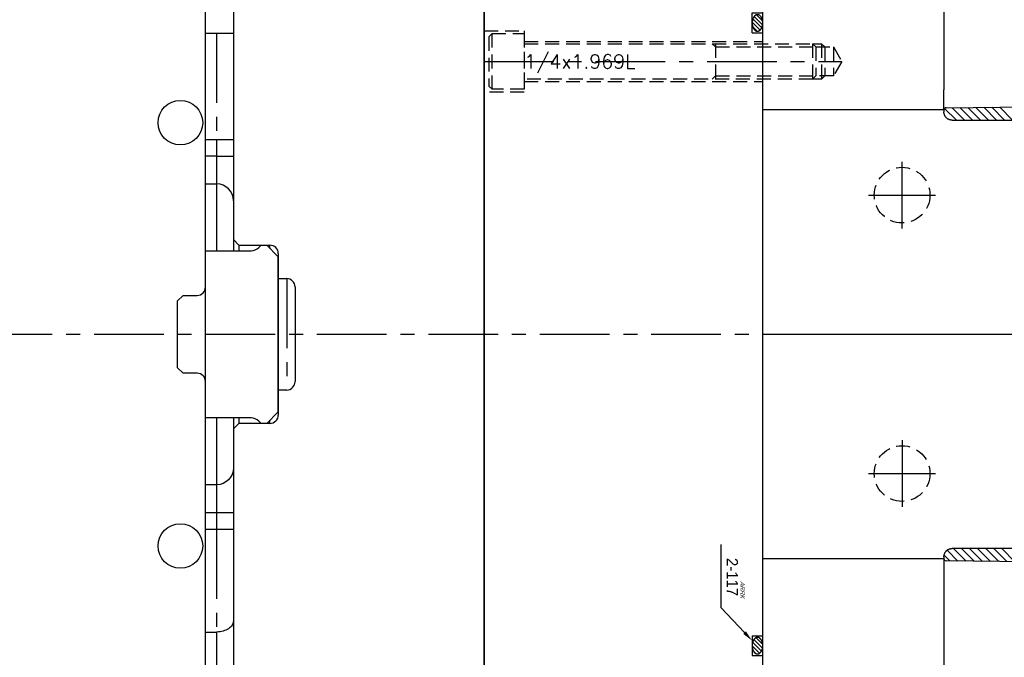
# Model space of a CAD drawing. Extents: x 2651 to 7771, y -1163 to 1075.
# Tile 473 of 490: x 6037 to 6214, y 330 to 444. Entities that reach past the tile are written whole.
import ezdxf
from ezdxf.enums import TextEntityAlignment as Align

# ---------------------------------------------------------------- set-up
doc = ezdxf.new("R2010")
doc.units = 0
doc.header["$LTSCALE"] = 10
for name, pattern in [('CENTER', [2, 1.25, -0.25, 0.25, -0.25]), ('CNSHID', [4, 3, -1]), ('HIDDEN', [0.375, 0.25, -0.125]), ('PHANTOM', [2.5, 1.25, -0.25, 0.25, -0.25, 0.25, -0.25])]:
    doc.linetypes.add(name, pattern=pattern)
doc.layers.get('0').update_dxf_attribs({"linetype": 'CONTINUOUS'})
for name, color, linetype in [('1', 7, 'CONTINUOUS'), ('15', 7, 'CONTINUOUS'), ('9', 3, 'CONTINUOUS'), ('97', 7, 'CONTINUOUS'), ('CEN', 1, 'CENTER'), ('COOL', 150, 'HIDDEN'), ('DIM', 3, 'CONTINUOUS'), ('HIDDEN', 6, 'HIDDEN'), ('TEXT', 4, 'CONTINUOUS'), ('WL1-HL', 4, 'CNSHID'), ('WOR1-DL', 7, 'CONTINUOUS')]:
    doc.layers.add(name, color=color, linetype=linetype)
doc.styles.add('china', font='txt')
doc.styles.get("Standard").update_dxf_attribs({"font": 'romans.shx'})

# ---------------------------------------------------------------- blocks, each defined once
blk = doc.blocks.new('*X11')
at = {"color": 0}
for p, q in [((917.64, 311.65), (918.84, 312.85)), ((917.97, 311.27), (919.52, 312.82)), ((918.45, 311.05), (920.04, 312.63)), ((919.07, 310.96), (920.42, 312.3)), ((919.98, 311.16), (920.51, 311.7))]:
    blk.add_line(p, q, dxfattribs=at)
blk = doc.blocks.new('*X12')
at = {"color": 0}
for p, q in [((941.78, 311.74), (942.86, 312.83)), ((942.07, 311.33), (943.58, 312.84)), ((942.52, 311.08), (944.12, 312.68)), ((943.12, 310.96), (944.53, 312.38)), ((943.93, 311.07), (944.72, 311.86))]:
    blk.add_line(p, q, dxfattribs=at)
blk = doc.blocks.new('A$C7D2C7B05')
at = {"layer": '9'}
blk.add_circle((0, 0), 0.25, dxfattribs=at)
at = {"layer": 'WL1-HL'}
for p, q in [((-13.87, -1.9), (-13.87, 0)), ((-10.3, -1.9), (-10.3, 0)), ((10.3, -1.9), (10.3, 0)), ((13.87, -1.9), (13.87, 0)), ((-13.87, -1.9), (-10.3, -1.9)), ((13.87, -1.9), (10.3, -1.9))]:
    blk.add_line(p, q, dxfattribs=at)
for points in [[(-12.09, 0, 0.064849), (-12.68, -0.08, 0.077678), (-13.14, -0.28, 0.107175), (-13.47, -0.61, 0.144647), (-13.57, -0.95, 0.144647), (-13.47, -1.29, 0.107175), (-13.14, -1.62, 0.077678), (-12.68, -1.82, 0.064849), (-12.09, -1.9, 0.064849), (-11.49, -1.82, 0.077678), (-11.03, -1.62, 0.107175), (-10.7, -1.29, 0.144647), (-10.6, -0.95, 0.144647), (-10.7, -0.61, 0.107175), (-11.03, -0.28, 0.077678), (-11.49, -0.08, 0.064849)], [(12.09, 0, -0.064849), (12.68, -0.08, -0.077678), (13.14, -0.28, -0.107175), (13.47, -0.61, -0.144647), (13.57, -0.95, -0.144647), (13.47, -1.29, -0.107175), (13.14, -1.62, -0.077678), (12.68, -1.82, -0.064849), (12.09, -1.9, -0.064849), (11.49, -1.82, -0.077678), (11.03, -1.62, -0.107175), (10.7, -1.29, -0.144647), (10.6, -0.95, -0.144647), (10.7, -0.61, -0.107175), (11.03, -0.28, -0.077678), (11.49, -0.08, -0.064849)]]:
    blk.add_lwpolyline(points, format="xyb", close=True, dxfattribs=at)
at = {"layer": 'WOR1-DL'}
for p, q in [((-14.45, -3.27), (-18.91, -7.46)), ((-20.91, -7.46), (-30.24, -7.46)), ((-18.91, -7.46), (-20.91, -7.46))]:
    blk.add_line(p, q, dxfattribs=at)
blk.add_solid([(-14.68, -3.03), (-14.22, -3.51), (-12.99, -1.9)], dxfattribs=at)
at = {"layer": 'WL1-HL'}
for name in ['*X11', '*X12']:
    blk.add_blockref(name, (-931.15, -312.86), dxfattribs=at)
at = {"layer": 'WOR1-DL', "style": 'china', "oblique": 20}
blk.add_text('ARRK', height=0.8, dxfattribs=at).set_placement((-23.68, -4.02))
at = {"layer": 'WOR1-DL', "style": 'china'}
blk.add_text('2-117', height=2, dxfattribs=at).set_placement((-21, -5.46), align=Align.MIDDLE_RIGHT)
blk = doc.blocks.new('DSF')
at = {"color": 5, "linetype": 'Continuous', "lineweight": 0}
for p, q in [((2157.42, 6685.12), (2156.45, 6686.09)), ((2158.88, 6685.1), (2156.99, 6686.99)), ((2160.34, 6685.08), (2158.09, 6687.34)), ((2161.81, 6685.06), (2159.53, 6687.34)), ((2163.27, 6685.04), (2160.97, 6687.34)), ((2164.73, 6685.03), (2162.42, 6687.34)), ((2166.19, 6685.01), (2163.86, 6687.34)), ((2167.66, 6684.99), (2165.3, 6687.34)), ((2169.12, 6684.97), (2166.75, 6687.34)), ((2158.6, 6564.27), (2156.49, 6566.38)), ((2160.04, 6564.27), (2157.82, 6566.5)), ((2161.49, 6564.27), (2159.25, 6566.51)), ((2162.93, 6564.27), (2160.67, 6566.53)), ((2164.37, 6564.27), (2162.09, 6566.55)), ((2165.82, 6564.27), (2163.52, 6566.57)), ((2167.26, 6564.27), (2164.94, 6566.59)), ((2168.7, 6564.27), (2166.37, 6566.61))]:
    blk.add_line(p, q, dxfattribs=at)
for p, q in [((2156.37, 6685.52), (2123.85, 6685.52)), ((2156.37, 6566.09), (2123.85, 6566.09))]:
    blk.add_line(p, q)
at = {"layer": '1', "color": 7, "linetype": 'Continuous'}
for p, q in [((2175.82, 6687.34), (2157.83, 6687.34)), ((2156.37, 6685.88), (2156.37, 6685.52)), ((2156.37, 6685.52), (2156.37, 6681.88)), ((2173.4, 6684.91), (2156.75, 6685.13)), ((2156.37, 6680.78), (2156.37, 6680.37)), ((2156.37, 6680.37), (2156.37, 6666.06)), ((2156.37, 6585.55), (2156.37, 6571.24)), ((2156.37, 6571.24), (2156.37, 6570.83)), ((2156.37, 6566.09), (2156.37, 6569.73)), ((2156.37, 6566.09), (2156.37, 6565.74)), ((2156.75, 6566.48), (2173.4, 6566.7)), ((2157.83, 6564.27), (2175.82, 6564.27))]:
    blk.add_line(p, q, dxfattribs=at)
at = {"layer": '1', "color": 3, "linetype": 'Continuous'}
for p, q in [((2157.83, 6687.34), (2157.83, 6687.34)), ((2156.37, 6685.88), (2156.37, 6685.88)), ((2156.37, 6565.74), (2156.37, 6565.74)), ((2157.83, 6564.27), (2157.83, 6564.27))]:
    blk.add_line(p, q, dxfattribs=at)
at = {"layer": '1', "color": 7, "linetype": 'Continuous'}
for centre, start, end in [((2156.75, 6685.52), 180, 269.25), ((2156.75, 6566.09), 90.75, 180)]:
    blk.add_arc(centre, 0.389, start, end, dxfattribs=at)
for points in [[(2156.37, 6685.88), (2156.37, 6687.34), (2157.83, 6687.34)], [(2157.83, 6564.27), (2156.37, 6564.27), (2156.37, 6565.74)]]:
    blk.add_rational_spline(points, [1, 0.707106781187, 1], degree=2, dxfattribs=at)
for points in [[(2156.37, 6681.88), (2156.37, 6681.8), (2156.37, 6681.68), (2156.37, 6681.56), (2156.37, 6681.41), (2156.37, 6681.27), (2156.37, 6681.11), (2156.37, 6680.95), (2156.37, 6680.78)], [(2156.37, 6570.83), (2156.37, 6570.66), (2156.37, 6570.5), (2156.37, 6570.34), (2156.37, 6570.2), (2156.37, 6570.06), (2156.37, 6569.94), (2156.37, 6569.82), (2156.37, 6569.73)]]:
    blk.add_open_spline(points, degree=2, knots=[0, 0, 0, 0.25, 0.25, 0.5, 0.5, 0.75, 0.75, 1, 1, 1], dxfattribs=at)
blk = doc.blocks.new('A$C4D975714')
at = {"layer": '15', "color": 7, "linetype": 'Continuous'}
blk.add_line((-150, -331.26), (-150, 331.26), dxfattribs=at)
at = {"layer": '15', "color": 31, "linetype": 'Continuous'}
blk.add_line((-145, 54.04), (-150, 54.04), dxfattribs=at)
at = {"layer": '15', "color": 254, "linetype": 'Continuous'}
for p, q in [((-140.41, 15.59), (-140, 16)), ((-140, 16), (-139, 16)), ((-139, 16), (-137, 14)), ((-150, 15), (-141.83, 15)), ((-150, 8.5), (-150, 15)), ((-137, 14), (-137, -14)), ((-155, 6), (-154, 7)), ((-155, -6), (-155, 6)), ((-154, 7), (-151.5, 7)), ((-154, -7), (-155, -6)), ((-151.5, -7), (-154, -7)), ((-150, -15), (-150, -8.5)), ((-137, -14), (-139, -16)), ((-141.83, -15), (-150, -15)), ((-140, -16), (-140.41, -15.59)), ((-139, -16), (-140, -16))]:
    blk.add_line(p, q, dxfattribs=at)
for centre in [(-154.5, 38), (-154.5, -38)]:
    blk.add_circle(centre, 4, dxfattribs=at)
for centre, radius, start, end in [((-141.83, 17), 2, 270, 315), ((-151.5, 8.5), 1.5, 270, 0), ((-151.5, -8.5), 1.5, 0, 90), ((-141.83, -17), 2, 45, 90)]:
    blk.add_arc(centre, radius, start, end, dxfattribs=at)
at = {"layer": '97', "color": 2, "linetype": 'Continuous'}
for p, q in [((-145, 69), (-145, 17.01)), ((-150, 27), (-148, 27)), ((-145, 17.01), (-145, 15)), ((-145, 17.01), (-144, 16.01)), ((-144, 16.01), (-144, 15)), ((-144, 16.01), (-138.43, 16.01)), ((-136.93, 14.51), (-136.93, 10)), ((-136.93, 10), (-135.43, 10)), ((-136.93, 10), (-136.93, -10)), ((-133.93, 8.5), (-133.93, -8.5)), ((-135.43, -10), (-136.93, -10)), ((-136.93, -10), (-136.93, -14.5)), ((-145, -15), (-145, -17)), ((-144, -15), (-144, -16)), ((-144, -16), (-145, -17)), ((-145, -17), (-145, -69)), ((-138.43, -16), (-144, -16)), ((-148, -27), (-150, -27))]:
    blk.add_line(p, q, dxfattribs=at)
at = {"layer": '97', "color": 252, "linetype": 'PHANTOM'}
for p, q in [((-148, 54.04), (-148, 35)), ((-150, 35), (-148, 35)), ((-148, 35), (-148, 32)), ((-148, 35), (-145, 35)), ((-148, 32), (-150, 32)), ((-148, 32), (-145, 32)), ((-148, 32), (-148, 27)), ((-148, 27), (-148, 15)), ((-138.43, 15.43), (-138.43, 16.01)), ((-135.43, 10), (-135.43, -10)), ((-148, -15), (-148, -27)), ((-138.43, -16), (-138.43, -15.43)), ((-148, -27), (-148, -32)), ((-150, -32), (-148, -32)), ((-148, -32), (-148, -35)), ((-148, -32), (-145, -32)), ((-150, -35), (-148, -35)), ((-148, -35), (-148, -53.46)), ((-148, -35), (-145, -35)), ((-150, -53.46), (-148, -53.46)), ((-148, -53.46), (-148, -60.3))]:
    blk.add_line(p, q, dxfattribs=at)
at = {"layer": '97', "color": 2, "linetype": 'Continuous'}
for centre, radius, start, end in [((-148, 24), 3, 0, 90), ((-138.43, 14.51), 1.5, 0, 90), ((-135.43, 8.5), 1.5, 0, 90), ((-135.43, -8.5), 1.5, 270, 0), ((-138.43, -14.5), 1.5, 270, 0)]:
    blk.add_arc(centre, radius, start, end, dxfattribs=at)
at = {"layer": '97', "color": 2, "linetype": 'Continuous', "extrusion": (0, 0, -1)}
blk.add_arc((148, -24), 3, 180, 270, dxfattribs=at)
at = {"layer": '97', "color": 252, "linetype": 'PHANTOM', "extrusion": (0, 0, -1)}
blk.add_ellipse((-148, -51.41), major_axis=(3, 0), ratio=0.683736, start_param=0, end_param=1.570796, dxfattribs=at)

msp = doc.modelspace()

# ---------------------------------------------------------------- linework, layer by layer
for p, q in [((6120.684, 910.642), (6120.684, -36.483)), ((6120.684, -36.483), (6120.684, 910.642)), ((6170.684, 387.642), (6170.684, 587.642)), ((6170.684, 387.642), (6300.684, 387.642)), ((6170.684, 187.642), (6170.684, 387.642)), ((6170.684, 387.642), (6300.684, 387.642))]:
    msp.add_line(p, q)
at = {"layer": 'CEN'}
msp.add_line((6120.684, 436.642), (6184.885, 436.642), dxfattribs=at)
at = {"layer": 'CEN', "color": 2}
msp.add_line((5970.684, 387.642), (6536.184, 387.642), dxfattribs=at)
at = {"layer": 'COOL', "color": 1, "linetype": 'CENTER'}
for p, q in [((6195.684, 406.642), (6195.684, 418.642)), ((6189.684, 412.642), (6201.684, 412.642)), ((6195.684, 368.642), (6195.684, 356.642)), ((6189.684, 362.642), (6201.684, 362.642))]:
    msp.add_line(p, q, dxfattribs=at)
at = {"layer": 'COOL'}
for centre in [(6195.684, 412.642), (6195.684, 362.642)]:
    msp.add_circle(centre, 5, dxfattribs=at)
at = {"layer": 'HIDDEN'}
for p, q in [((6127.884, 440.242), (6170.684, 440.242)), ((6162.209, 439.817), (6162.209, 433.467)), ((6127.884, 433.042), (6170.684, 433.042))]:
    msp.add_line(p, q, dxfattribs=at)
for points in [[(6120.684, 442.142), (6127.884, 442.142), (6127.884, 431.142), (6120.684, 431.142)], [(6122.109, 441.642), (6127.884, 441.642), (6127.884, 431.642), (6122.109, 431.642), (6122.109, 441.642), (6121.534, 441.067), (6121.534, 432.217), (6122.109, 431.642)], [(6127.884, 439.817), (6179.634, 439.817), (6179.634, 433.467), (6127.884, 433.467)], [(6161.634, 439.817), (6162.209, 439.242), (6180.209, 439.242)], [(6179.634, 439.817), (6180.209, 439.242), (6180.209, 434.042), (6179.634, 433.467)], [(6179.634, 439.817), (6181.222, 439.817), (6181.222, 433.467), (6179.634, 433.467)], [(6180.209, 439.242), (6183.384, 439.242), (6183.384, 434.042), (6180.209, 434.042)], [(6181.222, 439.817), (6181.797, 439.242), (6181.797, 434.042), (6181.222, 433.467)], [(6183.384, 439.242), (6184.885, 436.642), (6183.384, 434.042)], [(6161.634, 433.467), (6162.209, 434.042), (6180.209, 434.042)]]:
    msp.add_lwpolyline(points, dxfattribs=at)

# ---------------------------------------------------------------- block references
at = {"layer": 'DIM'}
for name, p in [('A$C4D975714', (6220.684, 387.642)), ('DSF', (4046.831, -6138.164)), ('DSF', (4046.831, -6338.164))]:
    msp.add_blockref(name, p, dxfattribs=at)
at = {"layer": 'DIM', "rotation": 270}
for p in [(6170.684, 455.642), (6170.684, 319.642)]:
    msp.add_blockref('A$C7D2C7B05', p, dxfattribs=at)

# ---------------------------------------------------------------- texts
at = {"layer": 'TEXT'}
msp.add_text('1/4x1.969L', height=2.5, dxfattribs=at).set_placement((6127.884, 436.642), align=Align.MIDDLE_LEFT)

doc.saveas('drawing.dxf')
